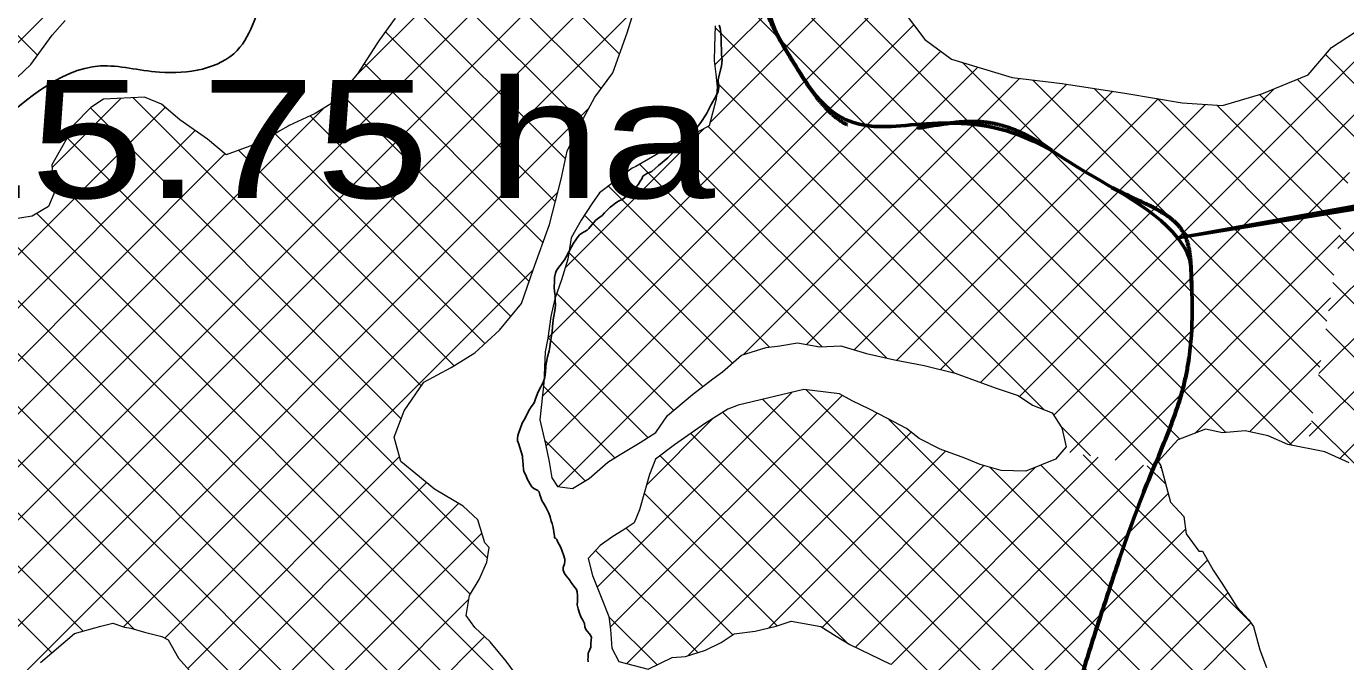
# Model space of a CAD drawing. Extents: x -1643653 to 4543381, y 1624270 to 13878484.
# Drawn here: x 748415 to 754001, y 8951653 to 8954342 of the extents above; entities that cross this region are included whole.
import ezdxf

# ---------------------------------------------------------------- set-up
doc = ezdxf.new("R2010")
doc.units = 0
doc.header["$LTSCALE"] = 200
doc.linetypes.add('MEDIUM_DASHED', pattern=[4.5, 3, -1.5])
for name, color, linetype, lineweight in [('1', 7, 'Continuous', 13), ('10', 7, 'MEDIUM_DASHED', 60), ('24', 7, 'Continuous', 25), ('27', 7, 'Continuous', 53), ('29', 7, 'Continuous', 13)]:
    doc.layers.add(name, color=color, linetype=linetype, lineweight=lineweight)
doc.layers.add('63', color=7, linetype='Continuous')

msp = doc.modelspace()

# ---------------------------------------------------------------- linework, layer by layer
at = {"layer": '1', "lineweight": 25}
msp.add_spline([(814781, 9009175.5), (814787.2, 9009173.4), (814796.9, 9009173.4), (814799.4, 9009172.4), (814805.1, 9009174.5), (814805.6, 9009176.5), (814811.7, 9009179.5), (814811.7, 9009179.5), (814801.5, 9009181), (814790.7, 9009181.5), (814784.1, 9009183.1), (814777.4, 9009185.1), (814778.4, 9009175.5)], degree=3, dxfattribs=at)
at = {"layer": '10'}
msp.add_open_spline([(752064, 8949931.3), (752226.2, 8950099), (752371.1, 8950281.5), (752484, 8950494.8), (752727.4, 8950954.4), (752832, 8951444.1), (752990, 8951926.7), (753136.7, 8952374.9), (753359.2, 8952845.2), (753347.9, 8953290.8), (753342, 8953522.6), (753008.5, 8953646.6), (752804.9, 8953784.5), (752471.5, 8954010.4), (751900.3, 8953804.2), (751669.5, 8954179.5), (751384.3, 8954643.3), (752099.3, 8955128.6), (752064.4, 8955611.4), (752024.1, 8956168.6), (751963.7, 8956738.7), (751718.9, 8957290.2)], degree=3, dxfattribs=at)
at = {"layer": '24'}
for points in [[(751347.6, 8954346.8), (751351.8, 8954334.4), (751355.4, 8954314.7), (751356.3, 8954289.5), (751358.6, 8954221.4), (751360.5, 8954199.8), (751358.2, 8954173.9), (751344.9, 8954124.4), (751343.9, 8954113), (751346.9, 8954083.7), (751343.8, 8954066), (751335.8, 8954047.5), (751314.9, 8954010.9), (751294.9, 8953971.7), (751270.3, 8953935.2), (751255.4, 8953915.8), (751235.4, 8953897.9), (751217.2, 8953882.7), (751198.8, 8953859.8), (751170.9, 8953825.3), (751131.4, 8953785.2), (751091.2, 8953752.8), (751063.4, 8953728), (751042, 8953718.8), (751024.7, 8953707.5)], [(751024.7, 8953707.5), (751020.7, 8953696.5), (751014.4, 8953686.1), (751006.4, 8953674.5), (750985.2, 8953648.4)], [(750986.8, 8953648.3), (750985.4, 8953646.6), (750979.8, 8953643), (750972.5, 8953637.9), (750963.2, 8953629.5), (750940.5, 8953610.7), (750922.4, 8953602.4), (750911.4, 8953595.1), (750896.8, 8953584.2)], [(750896.8, 8953584.2), (750886.7, 8953576), (750873.8, 8953563.7), (750863.4, 8953552.2), (750852.4, 8953541.5), (750833.6, 8953527.6), (750825.1, 8953520.3), (750818.7, 8953513.5), (750809.7, 8953502.3), (750797.1, 8953486.9), (750789.7, 8953478.8), (750777, 8953472.5), (750766.3, 8953466.8), (750757.3, 8953459.3), (750746.6, 8953446.4), (750741, 8953438.2), (750731.8, 8953423.6), (750723, 8953408.8), (750711.5, 8953388.1), (750700.2, 8953366.8), (750692.9, 8953354.2), (750675.2, 8953329.8), (750661.4, 8953311.1), (750656.3, 8953301.1), (750655, 8953296.7), (750651.6, 8953278.5), (750651.3, 8953261.4), (750650.2, 8953238.4), (750651.3, 8953219.6), (750653.3, 8953204.2), (750654.4, 8953182.6), (750655, 8953161.3), (750652.1, 8953137.2), (750647.9, 8953115.3), (750645.7, 8953100.4), (750643.2, 8953069.9), (750641.5, 8953049.7), (750633.6, 8953006.2), (750631.9, 8952984.9), (750628.5, 8952968.8), (750621.2, 8952943.5), (750616.2, 8952913.3), (750614.2, 8952902.7), (750612.8, 8952878.8), (750609.7, 8952855.8), (750602.6, 8952835.1), (750584.1, 8952800.1), (750578.5, 8952788.3), (750568.9, 8952760.9), (750564.4, 8952748), (750558.2, 8952739), (750552.9, 8952730.9), (750545.3, 8952719.9), (750536.8, 8952704.9), (750529.8, 8952688.7), (750523.1, 8952676.6), (750513.8, 8952662.3), (750506, 8952639.1), (750499.5, 8952623.1), (750495.6, 8952609.9), (750494.2, 8952597), (750494.2, 8952587.5), (750496.7, 8952581), (750498.4, 8952577.1), (750515, 8952523.4)], [(750515, 8952523.4), (750516.1, 8952514.7), (750516.4, 8952504.2), (750518.4, 8952485.1), (750519.2, 8952467.4), (750521.2, 8952458.4), (750526.2, 8952448.3), (750532.1, 8952434.9), (750535, 8952426.5), (750547.7, 8952403.8), (750555.5, 8952392.9), (750564.2, 8952385.3), (750580.2, 8952377.7), (750583.9, 8952374.9), (750585.9, 8952371.3), (750589, 8952358.9), (750592.7, 8952348.4), (750597.7, 8952335.7), (750609.2, 8952316.9), (750613.7, 8952307.1), (750626.7, 8952281), (750632.6, 8952265.7), (750637.1, 8952247.5), (750641, 8952237.3), (750645.2, 8952220.8)], [(750645.2, 8952220.8), (750650.6, 8952184.7), (750651.7, 8952177.7), (750656.5, 8952174.6), (750660.4, 8952170.1), (750663.8, 8952162), (750677.3, 8952136), (750689.4, 8952105.4), (750695.3, 8952086.9), (750695.3, 8952078.5), (750693, 8952066.5), (750687.7, 8952052), (750687.7, 8952040.5), (750693.9, 8952026.7), (750700.9, 8952015.8), (750713.9, 8951999.9), (750722.3, 8951988.1), (750733, 8951973.2), (750743.9, 8951957.8), (750747.3, 8951948.8), (750748.7, 8951932.1), (750748.1, 8951908.8), (750747, 8951893.1), (750751, 8951876.4), (750756.3, 8951858.5), (750761.9, 8951842.2), (750770.9, 8951828.7), (750777.7, 8951814.1), (750779.7, 8951800.5), (750783, 8951789.8), (750788.7, 8951782.5), (750799.9, 8951771.3), (750805.5, 8951762.6), (750807.5, 8951755.9), (750806.1, 8951746.1), (750804.6, 8951730.5), (750804.6, 8951720.1), (750805.5, 8951713.9), (750795.7, 8951694), (750793.1, 8951689.2), (750793.1, 8951685), (750794.2, 8951678.3), (750794.2, 8951671.6), (750792.6, 8951660.4), (750794.2, 8951655.1), (750793.7, 8951651.7)]]:
    msp.add_lwpolyline(points, dxfattribs=at)
msp.add_spline([(746320.5, 8952725.9), (746386.2, 8952936.5), (746754.7, 8953055.1), (747110, 8953226.2), (747465.2, 8953450.1), (747715.3, 8953581.7), (748044.2, 8953739.7), (748241.6, 8953884.6), (748728.5, 8954174.2), (748978.5, 8954147.9), (749307.5, 8954240.1), (749439.1, 8954503.4), (749689.1, 8954766.8)], degree=3, dxfattribs=at)
at = {"layer": '27'}
msp.add_line((753289.2, 8953446.4), (757736.2, 8954171.3), dxfattribs=at)
msp.add_line((753289.2, 8953446.4), (757736.2, 8954171.3), dxfattribs=at)
msp.add_lwpolyline([(758101.3, 8954008.5), (758085, 8954017.8), (758029.9, 8954025.6), (757966.1, 8954024.2), (757943.8, 8954043.1), (757902.6, 8954091.2), (757869, 8954113.3), (757844.9, 8954115.1), (757824.5, 8954106), (757806.3, 8954104.2), (757791.8, 8954108), (757757.5, 8954135.5), (757736.2, 8954171.3), (753289.2, 8953446.4)], dxfattribs=at)
for points in [[(752064.4, 8955611.4), (752099.3, 8955128.6), (751384.3, 8954643.3), (751669.5, 8954179.5), (751900.3, 8953804.2), (752471.5, 8954010.4), (752804.9, 8953784.5)], [(752804.9, 8953784.5), (752471.5, 8954010.4), (751900.3, 8953804.2), (751669.5, 8954179.5), (751384.3, 8954643.3), (752099.3, 8955128.6), (752064.4, 8955611.4)], [(752804.9, 8953784.5), (752957.5, 8953681.1), (753183.3, 8953585.5), (753289.2, 8953446.4)], [(753289.2, 8953446.4), (753183.3, 8953585.5), (752957.5, 8953681.1), (752804.9, 8953784.5)], [(753289.2, 8953446.4), (753324.5, 8953400), (753346.4, 8953348.7), (753347.9, 8953290.8), (753359.2, 8952845.2), (753136.7, 8952374.9), (752990, 8951926.7), (752832, 8951444.1), (752727.4, 8950954.4), (752484, 8950494.8), (752371.1, 8950281.5), (752226.2, 8950099), (752064, 8949931.3)], [(752064, 8949931.3), (752226.2, 8950099), (752371.1, 8950281.5), (752484, 8950494.8), (752727.4, 8950954.4), (752832, 8951444.1), (752990, 8951926.7), (753136.7, 8952374.9), (753359.2, 8952845.2), (753347.9, 8953290.8), (753346.4, 8953348.7), (753324.5, 8953400), (753289.2, 8953446.4)]]:
    msp.add_open_spline(points, degree=3, dxfattribs=at)
at = {"layer": '29'}
for p, q in [((747978.4, 8953872.4), (750763.1, 8956657.1)), ((750926.9, 8954224.8), (748809.8, 8956342)), ((748462.1, 8954220.1), (747003, 8955679.2)), ((749805.5, 8954127.9), (751328.1, 8955650.6)), ((746483.1, 8950581.1), (751195.9, 8955293.9)), ((753927.6, 8953137.3), (756033.8, 8955243.5)), ((753968.1, 8953402.3), (755815.3, 8955249.5)), ((751329.4, 8954178.5), (752322.6, 8955171.7)), ((753887.1, 8952872.3), (756111.3, 8955096.4)), ((746721.5, 8950595), (751065, 8954938.5)), ((751308.7, 8953933.3), (752298.8, 8954923.4)), ((753773.2, 8952568.7), (751396.7, 8954945.2)), ((753846.6, 8952607.3), (756161.5, 8954922.2)), ((750848.8, 8954078.5), (750048.2, 8954879.1)), ((753493.9, 8952623.5), (751371.5, 8954745.9)), ((753976.5, 8952512.7), (756234.2, 8954770.3)), ((746883.1, 8950532.1), (751037.3, 8954686.2)), ((750764.8, 8953938), (750046.5, 8954656.3)), ((753298.4, 8952594.5), (751336.3, 8954556.6)), ((750622.3, 8953022.3), (752140.8, 8954540.9)), ((750697.5, 8953780.8), (750009.3, 8954469)), ((747109.7, 8950534.2), (750990.9, 8954415.3)), ((750599.3, 8952774.9), (752172.5, 8954348)), ((753191.1, 8952477.3), (751331, 8954337.4)), ((750654.9, 8953598.8), (749934.8, 8954319)), ((750614.3, 8952565.3), (752286.1, 8954237.2)), ((752620, 8952775), (754098.1, 8954253.1)), ((754069.8, 8954068.1), (753915.4, 8954222.6)), ((750602.3, 8953426.9), (749844.5, 8954184.7)), ((750667.4, 8952394), (752443, 8954169.6)), ((753861.5, 8952704.9), (752376.8, 8954189.7)), ((751450.1, 8952952.2), (752619.5, 8954121.5)), ((753891.3, 8952899.6), (752676.2, 8954114.8)), ((754040.1, 8953873.4), (753795.5, 8954118)), ((750543.3, 8953261.5), (749745.1, 8954059.6)), ((752724.6, 8952719.2), (751337.5, 8954106.3)), ((751718.2, 8952995.8), (752819.6, 8954097.1)), ((751920.1, 8952973.1), (753014.4, 8954067.5)), ((752454.9, 8952834.4), (753697.9, 8954077.4)), ((753921.1, 8953094.4), (752936.1, 8954079.4)), ((754010.3, 8953678.6), (753636.1, 8954052.9)), ((746331, 8951327), (749003, 8953999)), ((747799.1, 8950999), (750797.5, 8953997.4)), ((748523.3, 8953743.8), (748816.9, 8954037.4)), ((750001.7, 8952680.5), (748685.8, 8953996.5)), ((750086.4, 8952820.3), (748867.1, 8954039.6)), ((752100.1, 8952928.6), (753207.2, 8954035.8)), ((752285.2, 8952889.2), (753407.9, 8954011.9)), ((753950.8, 8953289.1), (753203.6, 8954036.4)), ((753980.6, 8953483.9), (753455.8, 8954008.7)), ((746341.4, 8950663.9), (749670.9, 8953993.4)), ((750466.5, 8953113.7), (749616.8, 8953963.5)), ((752765.2, 8952695.7), (754057.6, 8953988.1)), ((746125.6, 8950897.1), (749129.3, 8953900.8)), ((750356.7, 8952999), (749468.6, 8953887.1)), ((750696.9, 8953321.5), (751284.7, 8953909.2)), ((752344.7, 8952874.7), (751301.2, 8953918.2)), ((750367.2, 8952090.5), (748587.9, 8953869.8)), ((752056.6, 8952938.3), (751155.3, 8953839.5)), ((746190.7, 8950737.7), (749255.8, 8953802.8)), ((750225.4, 8952905.9), (749313.7, 8953817.5)), ((751784.4, 8952986), (751011.6, 8953758.8)), ((752832.5, 8952538.5), (754017.1, 8953723.1)), ((750294.6, 8951938.6), (748527.1, 8953706.1)), ((751561.7, 8952984.2), (750879.9, 8953666)), ((748825.6, 8951801.1), (750665.9, 8953641.3)), ((750593.9, 8951414.8), (748458.7, 8953550)), ((750536.8, 8951247.3), (748288.4, 8953495.8)), ((751404.6, 8952916.8), (750777.9, 8953543.5)), ((753024.3, 8952505.8), (753976.6, 8953458.1)), ((757024, 8950403.6), (753975.7, 8953451.9)), ((750344.8, 8951214.9), (748172.1, 8953387.6)), ((751279.2, 8952817.7), (750712.3, 8953384.5)), ((750040.1, 8951295.1), (748049.8, 8953285.4)), ((749001.5, 8951752.5), (750560.1, 8953311)), ((749795.1, 8951091.1), (747654.4, 8953231.8)), ((749898.5, 8951212.1), (747851.5, 8953259.2)), ((758001.3, 8949201.8), (753945.9, 8953257.2)), ((748870.9, 8951790.7), (747485, 8953176.7)), ((751155.5, 8952716.9), (750660.8, 8953211.6)), ((753362.4, 8952619.4), (753936.1, 8953193.1)), ((748654.8, 8951782.4), (747355.9, 8953081.2)), ((757837.7, 8949140.9), (753916.2, 8953062.4)), ((751046.3, 8952601.6), (750622.7, 8953025.2)), ((748522.4, 8951690.3), (747270, 8952942.7)), ((753593.8, 8952626.3), (753895.7, 8952928.1)), ((757654.9, 8949099.2), (753886.4, 8952867.7)), ((750907.1, 8952516.2), (750604.3, 8952819.1)), ((750832, 8951968), (751657.3, 8952793.4)), ((750886.9, 8951798.5), (751868.7, 8952780.2)), ((753487.9, 8951032.7), (751716.9, 8952803.8)), ((753424.1, 8950872.1), (751532.9, 8952763.3)), ((750957.8, 8951644.8), (752017.4, 8952704.5)), ((751041.3, 8952401.9), (751318.7, 8952679.3)), ((753304.1, 8950767.5), (751364, 8952707.7)), ((753561.6, 8951183.6), (752067, 8952678.2)), ((753762.8, 8952570.8), (753855.2, 8952663.1)), ((754048.1, 8952481.5), (753856.7, 8952672.9)), ((751215.8, 8951678.3), (752161.4, 8952623.9)), ((753192.5, 8950654.7), (751228.4, 8952618.8)), ((752920.4, 8952523.5), (752794.2, 8952649.7)), ((750780.5, 8952418.3), (750608.6, 8952590.3)), ((751558.2, 8951796.3), (752306.2, 8952544.2)), ((749097.9, 8951624.4), (749994.4, 8952520.8)), ((751889.5, 8951733.1), (751098.2, 8952524.5)), ((752076.2, 8951640.7), (752953.3, 8952517.9)), ((753595.6, 8951823.1), (752890, 8952528.7)), ((751784.3, 8951797.9), (752469.1, 8952482.7)), ((751925.4, 8951714.4), (752685.9, 8952475)), ((752172.4, 8951512.4), (753145.1, 8952485.2)), ((753616.8, 8951352.8), (752493.8, 8952475.8)), ((753672.2, 8951522), (752709.6, 8952484.5)), ((753239.6, 8952403.6), (753160.7, 8952482.5)), ((753216.1, 8952473.1), (753220, 8952477)), ((749200.8, 8951502.7), (750109.1, 8952411)), ((749090.6, 8951168), (750244.9, 8952322.3)), ((751593.1, 8951805), (751031.3, 8952366.8)), ((752202, 8951317.5), (753249.8, 8952365.3)), ((750222.4, 8949113.5), (753323, 8952214)), ((751406.7, 8951766.9), (750955.1, 8952218.6)), ((748971.7, 8950824.6), (750343.9, 8952196.8)), ((751257.5, 8951691.6), (750825, 8952124.1)), ((750295, 8948961.6), (753416.3, 8952082.8)), ((750348.3, 8948790.3), (753502.1, 8951944.1)), ((749126.3, 8950754.7), (750288.8, 8951917.2)), ((751085.3, 8951639.3), (750881.4, 8951843.2)), ((750413, 8948630.5), (753599.7, 8951817.2)), ((749464.2, 8950868.1), (750355.2, 8951759.1))]:
    msp.add_line(p, q, dxfattribs=at)
at = {"layer": '29', "lineweight": 53}
for p in [(753281.2, 8953444.9), (753289.2, 8953446.4)]:
    msp.add_line(p, (757631.5, 8954235.9), dxfattribs=at)
at = {"layer": '29'}
for points in [[(750763.3, 8953935.3), (750822.4, 8954042.8), (750898.1, 8954145.4), (750959.3, 8954314.1), (751000.3, 8954445.7)], [(752132.2, 8954401.6), (752218.7, 8954286.6), (752332.6, 8954203.1), (752589.3, 8954125.1), (752800.6, 8954100), (753074.6, 8954058.3), (753308.1, 8954018.7), (753478.7, 8954007.1), (753645.8, 8954055.7), (753842, 8954137.3), (753941.4, 8954252.6), (754107.9, 8954360.6)], [(749976.8, 8954376.2), (749910, 8954285.2), (749898.6, 8954268.5), (749816.7, 8954141.7), (749778.9, 8954095.5), (749699.2, 8954010.8), (749638.3, 8953973.3), (749527.8, 8953922.8), (749522.7, 8953920.2), (749488.5, 8953899.5), (749418.7, 8953855.7), (749261.1, 8953798.4), (749181.5, 8953864.1), (749064.9, 8953946), (748986.6, 8954013), (748915, 8954041.7), (748741.7, 8954034.1), (748687.2, 8953997.9), (748615.1, 8953923.5), (748593.8, 8953880), (748522.1, 8953755.8), (748530.3, 8953674.2), (748531.9, 8953633.5), (748508.1, 8953579.7), (748439.6, 8953538.4), (748317.4, 8953518.4)], [(748377.7, 8954126.8), (748433.4, 8954180.8), (748524.2, 8954305.2), (748578.6, 8954366.8)], [(751331.3, 8954343.7), (751328.1, 8954257), (751327.3, 8954195.8), (751334.1, 8954139.8), (751339.6, 8954086.3), (751336.2, 8954034), (751305.2, 8953920.3)], [(750501.7, 8951580.8), (750445.9, 8951655.8), (750378.8, 8951736.5), (750314.4, 8951798), (750277.4, 8951849), (750291.5, 8951933.6), (750332, 8952000.8), (750364.6, 8952073.7), (750374.3, 8952136.2), (750356.3, 8952156.5), (750326.7, 8952252.9), (750264.1, 8952310.8), (750143.5, 8952383), (750000, 8952500.1), (749972, 8952603.5), (750014.9, 8952714.8), (750097.3, 8952836.4), (750213.6, 8952898.7), (750313.9, 8952959.8), (750418.6, 8953055.4), (750511.7, 8953168.5), (750560.3, 8953311.7), (750630.2, 8953503.4), (750679.8, 8953695), (750704.3, 8953813.7), (750763.3, 8953935.3)], [(751305.2, 8953920.3), (751103.2, 8953811.4), (750995.3, 8953749.4), (750980.1, 8953741.7), (750842, 8953637.3), (750809.2, 8953591.2), (750763.8, 8953522), (750722.3, 8953446.5), (750707.7, 8953355.9), (750680.3, 8953269), (750652.9, 8953188.5), (750635.6, 8953114.4), (750622.3, 8953022.5), (750611.3, 8952963.8), (750605.9, 8952833.8), (750588.3, 8952677.2), (750612.4, 8952573.8), (750628.9, 8952498.7), (750639.6, 8952431.2), (750664.1, 8952394.5), (750726.6, 8952386), (750797.7, 8952428.6), (750876.2, 8952496.8), (750929.5, 8952530.3), (751013.2, 8952580.7), (751080.4, 8952623.2), (751129.6, 8952695), (751234.7, 8952783.8), (751320.9, 8952849.4), (751362.7, 8952880.3), (751442.5, 8952949.8), (751546.8, 8952982.5), (751605.4, 8952989.3), (751680.5, 8953002.6), (751774.9, 8952985.5), (751862.8, 8952990), (751972.7, 8952957.7), (752090.2, 8952930.5), (752216.6, 8952906), (752348.1, 8952873.8), (752520.7, 8952810.2), (752614, 8952779), (752674.2, 8952738.7), (752758.6, 8952706.2), (752798.6, 8952642.8), (752817, 8952562.6), (752772.8, 8952510), (752647, 8952459.3), (752542.5, 8952462.3), (752453.1, 8952487.2), (752387.8, 8952514.7), (752284.3, 8952552.1), (752194.7, 8952597.3), (752140.9, 8952640.3), (752057.7, 8952683), (751984.7, 8952721.9), (751911.8, 8952757.1), (751858, 8952786), (751741.9, 8952800.4), (751706.2, 8952805.2), (751428.8, 8952738.1), (751385.6, 8952721.2), (751286.7, 8952659.2), (751158.6, 8952570.3), (751078.7, 8952509.8), (751053.7, 8952445.8), (751011.2, 8952295.8), (750988.9, 8952240.8), (750941.2, 8952209.5), (750898.2, 8952183.2), (750844.1, 8952145.3), (750794, 8952089.9), (750812.4, 8952017.1), (750848.5, 8951926.4), (750881.3, 8951844), (750887.9, 8951789.8), (750893.9, 8951709.9), (750923.2, 8951654), (751047.8, 8951621), (751149.7, 8951670.9), (751205.7, 8951675.1), (751290.9, 8951702.2), (751357.3, 8951733.7), (751412, 8951770.5), (751500.5, 8951782.3), (751589.4, 8951803.8), (751652.5, 8951824.6), (751692.1, 8951817.2), (751778.9, 8951801.3), (751842.9, 8951761), (751901.8, 8951725.8), (752073.3, 8951642.9)], [(754015.4, 8952495), (753913.1, 8952541.4), (753756.1, 8952572.1), (753673, 8952608.4), (753574.6, 8952630.6), (753479.1, 8952622.2), (753407.6, 8952637), (753290.7, 8952591.5), (753207.2, 8952500.3), (753218.9, 8952481.3), (753259.5, 8952328.6), (753316.1, 8952267.9), (753325.6, 8952194), (753379.7, 8952120.5), (753395, 8952120.6), (753440.2, 8952040.7), (753476.3, 8951984.8), (753539.5, 8951884.6), (753589.7, 8951831.5), (753610.3, 8951802.3), (753637.8, 8951703.1), (753665.2, 8951628.1)], [(748474.9, 8951650.1), (748619.3, 8951772.3), (748729.9, 8951803.7), (748780.8, 8951815.6), (748830.7, 8951799.4), (748857.5, 8951794.5), (748914.9, 8951778.4), (748989, 8951759.8), (749014.6, 8951744.7), (749059.7, 8951667.4), (749116.8, 8951603.2)]]:
    msp.add_lwpolyline(points, dxfattribs=at)
at = {"layer": '29', "lineweight": 53}
for points in [[(752064.4, 8955611.4), (752099.3, 8955128.6), (751384.3, 8954643.3), (751669.5, 8954179.5), (751900.3, 8953804.2), (752471.5, 8954010.4), (752804.9, 8953784.5)], [(752804.9, 8953784.5), (752471.5, 8954010.4), (751900.3, 8953804.2), (751669.5, 8954179.5), (751384.3, 8954643.3), (752099.3, 8955128.6), (752064.4, 8955611.4)], [(752804.9, 8953784.5), (752957.6, 8953681.1), (753183.3, 8953585.5), (753289.2, 8953446.4)], [(753289.2, 8953446.4), (753183.3, 8953585.5), (752957.6, 8953681.1), (752804.9, 8953784.5)], [(752064, 8949931.3), (752226.2, 8950099), (752371.1, 8950281.5), (752484, 8950494.8), (752727.4, 8950954.4), (752832, 8951444.1), (752990, 8951926.7), (753136.7, 8952374.9), (753359.2, 8952845.2), (753347.9, 8953290.8), (753346.4, 8953350), (753323.5, 8953402.2), (753286.9, 8953449.4)], [(752064, 8949931.3), (752226.2, 8950099), (752371.1, 8950281.5), (752484, 8950494.8), (752727.4, 8950954.4), (752832, 8951444.1), (752990, 8951926.7), (753136.7, 8952374.9), (753359.2, 8952845.2), (753347.9, 8953290.8), (753346.4, 8953348.7), (753324.5, 8953400), (753289.2, 8953446.4)]]:
    msp.add_open_spline(points, degree=3, dxfattribs=at)

# ---------------------------------------------------------------- texts
at = {"layer": '63', "width": 1.3}
msp.add_text(' 8425.75 ha', height=500, dxfattribs=at).set_placement((746738.6, 8953615.2))

doc.saveas('drawing.dxf')
